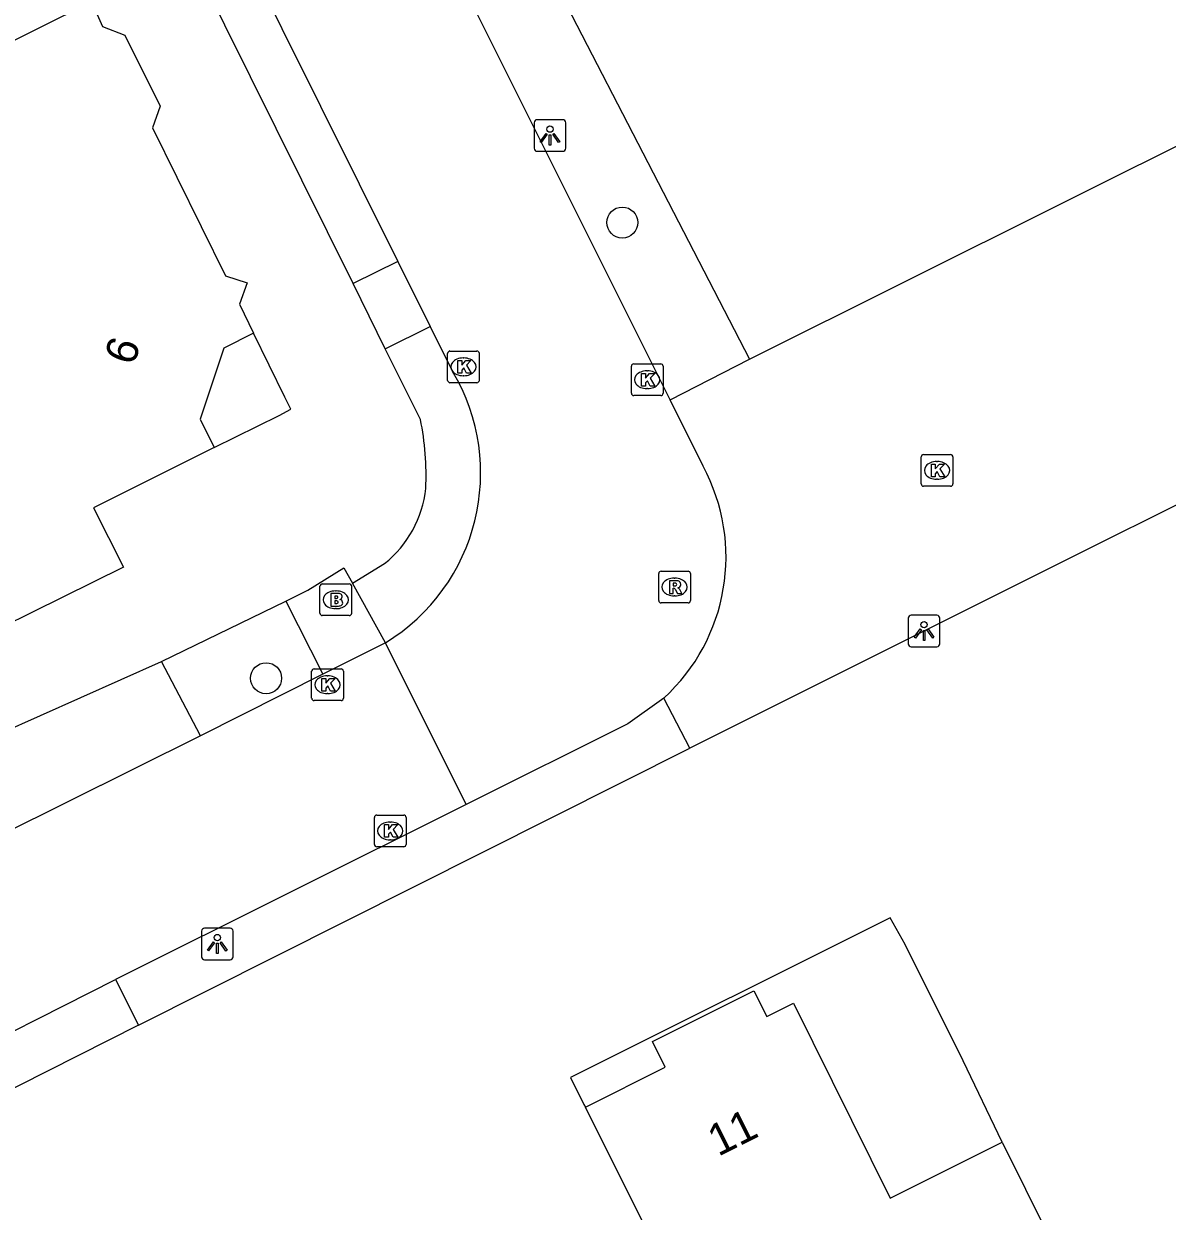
# Model space of a CAD drawing. Extents: x 157321 to 158827, y 386650 to 388532.
# Drawn here: x 158426.42 to 158462.52, y 387064.32 to 387101.82 of the extents above; entities that cross this region are included whole.
import ezdxf

# ---------------------------------------------------------------- set-up
doc = ezdxf.new("R2010")
doc.units = 0
for name, color, linetype in [('IMGEO_Berm_groen', 7, 'Continuous'), ('IMGEO_Boom', 7, 'Continuous'), ('IMGEO_Brandkraan', 7, 'Continuous'), ('IMGEO_Groenvoorziening', 7, 'Continuous'), ('IMGEO_Kolk', 7, 'Continuous'), ('IMGEO_Lichtpunt', 7, 'Continuous'), ('IMGEO_Pand', 7, 'Continuous'), ('IMGEO_Pand_nummerreeks', 7, 'Continuous'), ('IMGEO_Pand_overbouw', 7, 'Continuous'), ('IMGEO_Rijbaan_lokaal_gesloten', 7, 'Continuous'), ('IMGEO_Rijbaan_lokaal_open', 7, 'Continuous'), ('IMGEO_Rioolput', 7, 'Continuous'), ('IMGEO_Voetpad_open', 7, 'Continuous')]:
    doc.layers.add(name, color=color, linetype=linetype)

msp = doc.modelspace()

# ---------------------------------------------------------------- linework, layer by layer
at = {"layer": 'IMGEO_Berm_groen'}
for points in [[(158436.812, 387093.611), (158427.077, 387113.219)], [(158440.354, 387108.607), (158449.333, 387091.231)], [(158438.94, 387089.323), (158437.832, 387091.557)], [(158436.793, 387084.15), (158437.805, 387084.772)], [(158430.765, 387081.685), (158434.689, 387083.589)]]:
    msp.add_lwpolyline(points, dxfattribs=at)
for centre, radius, start, end in [((158430.557, 387087.585), 8.562, 357.0663, 11.711), ((158435.648, 387087.499), 3.477, 308.3474, 354.1886)]:
    msp.add_arc(centre, radius, start, end, dxfattribs=at)
at = {"layer": 'IMGEO_Boom'}
for centre in [(158445.315, 387095.541), (158434.067, 387081.151)]:
    msp.add_circle(centre, 0.489, dxfattribs=at)
at = {"layer": 'IMGEO_Brandkraan'}
for p, q in [((158435.843, 387084.129), (158436.695, 387084.129)), ((158435.768, 387083.203), (158435.768, 387084.055)), ((158436.256, 387083.909), (158436.281, 387083.909)), ((158436.769, 387084.055), (158436.769, 387083.203)), ((158436.695, 387083.129), (158435.843, 387083.129)), ((158436.279, 387083.349), (158436.254, 387083.349))]:
    msp.add_line(p, q, dxfattribs=at)
for points in [[(158435.843, 387084.129), (158436.695, 387084.129)], [(158435.768, 387083.203), (158435.768, 387084.055)], [(158436.116, 387083.829), (158436.116, 387083.429), (158436.329, 387083.429)], [(158436.347, 387083.829), (158436.116, 387083.829)], [(158436.295, 387083.748), (158436.241, 387083.748), (158436.241, 387083.672)], [(158436.769, 387084.055), (158436.769, 387083.203)], [(158436.241, 387083.672), (158436.294, 387083.672)], [(158436.303, 387083.596), (158436.241, 387083.596), (158436.241, 387083.515)], [(158436.241, 387083.515), (158436.303, 387083.515)], [(158436.695, 387083.129), (158435.843, 387083.129)]]:
    msp.add_lwpolyline(points, dxfattribs=at)
for centre, radius, start, end in [((158435.845, 387084.053), 0.0765, 91.552, 178.448), ((158435.845, 387084.053), 0.0765, 91.552, 178.448), ((158436.693, 387084.053), 0.0765, 1.552, 88.448), ((158436.693, 387084.053), 0.0765, 1.552, 88.448), ((158436.296, 387083.71), 0.0379, 267.8285, 90.9355), ((158436.351, 387083.684), 0.145, 59.4692, 91.5367), ((158436.376, 387083.731), 0.0922, 285.5137, 58.1501), ((158436.304, 387083.555), 0.0404, 269.8759, 90.5077), ((158436.335, 387083.68), 0.251, 268.6676, 293.5347), ((158436.381, 387083.539), 0.105, 301.3115, 78.989), ((158435.845, 387083.205), 0.0765, 181.552, 268.448), ((158435.845, 387083.205), 0.0765, 181.552, 268.448), ((158436.693, 387083.205), 0.0765, 271.552, 358.448), ((158436.693, 387083.205), 0.0765, 271.552, 358.448)]:
    msp.add_arc(centre, radius, start, end, dxfattribs=at)
for centre, major_axis, ratio, start_param, end_param in [((158436.255, 387083.629), (-0.387, 0.002), 0.722429, 4.712389, 7.853982), ((158436.28, 387083.629), (-0.39, 0.002), 0.717154, 1.570796, 4.712389)]:
    msp.add_ellipse(centre, major_axis=major_axis, ratio=ratio, start_param=start_param, end_param=end_param, dxfattribs=at)
at = {"layer": 'IMGEO_Groenvoorziening'}
msp.add_lwpolyline([(158430.038, 387070.193), (158447.45, 387078.94)], dxfattribs=at)
at = {"layer": 'IMGEO_Kolk'}
for p, q in [((158439.799, 387090.558), (158439.799, 387091.41)), ((158439.874, 387091.484), (158440.726, 387091.484)), ((158440.287, 387091.264), (158440.312, 387091.264)), ((158440.8, 387091.41), (158440.8, 387090.558)), ((158445.6, 387090.151), (158445.6, 387091.003)), ((158445.675, 387091.077), (158446.527, 387091.077)), ((158446.601, 387091.003), (158446.601, 387090.151)), ((158440.31, 387090.704), (158440.285, 387090.704)), ((158446.088, 387090.857), (158446.113, 387090.857)), ((158440.726, 387090.484), (158439.874, 387090.484)), ((158446.111, 387090.297), (158446.086, 387090.297)), ((158446.527, 387090.077), (158445.675, 387090.077)), ((158454.751, 387087.288), (158454.751, 387088.14)), ((158454.826, 387088.214), (158455.678, 387088.214)), ((158455.239, 387087.994), (158455.264, 387087.994)), ((158455.752, 387088.14), (158455.752, 387087.288)), ((158455.678, 387087.214), (158454.826, 387087.214)), ((158455.262, 387087.434), (158455.237, 387087.434)), ((158435.506, 387080.52), (158435.506, 387081.372)), ((158435.581, 387081.446), (158436.433, 387081.446)), ((158435.994, 387081.226), (158436.019, 387081.226)), ((158436.507, 387081.372), (158436.507, 387080.52)), ((158436.433, 387080.446), (158435.581, 387080.446)), ((158436.017, 387080.666), (158435.992, 387080.666)), ((158437.486, 387075.905), (158437.486, 387076.757)), ((158437.561, 387076.831), (158438.413, 387076.831)), ((158438.487, 387076.757), (158438.487, 387075.905)), ((158437.974, 387076.611), (158437.999, 387076.611)), ((158437.997, 387076.051), (158437.972, 387076.051)), ((158438.413, 387075.831), (158437.561, 387075.831))]:
    msp.add_line(p, q, dxfattribs=at)
for points in [[(158439.799, 387090.558), (158439.799, 387091.41)], [(158439.874, 387091.484), (158440.726, 387091.484)], [(158440.8, 387091.41), (158440.8, 387090.558)], [(158440.12, 387091.184), (158440.243, 387091.184), (158440.243, 387091.033), (158440.373, 387091.184), (158440.537, 387091.184), (158440.391, 387091.033), (158440.544, 387090.784), (158440.392, 387090.784), (158440.307, 387090.948), (158440.243, 387090.881), (158440.243, 387090.784), (158440.12, 387090.784), (158440.12, 387091.184)], [(158445.6, 387090.151), (158445.6, 387091.003)], [(158445.675, 387091.077), (158446.527, 387091.077)], [(158446.601, 387091.003), (158446.601, 387090.151)], [(158445.921, 387090.777), (158446.044, 387090.777), (158446.044, 387090.626), (158446.174, 387090.777), (158446.338, 387090.777), (158446.192, 387090.626), (158446.345, 387090.377), (158446.193, 387090.377), (158446.108, 387090.541), (158446.044, 387090.474), (158446.044, 387090.377), (158445.921, 387090.377), (158445.921, 387090.777)], [(158440.726, 387090.484), (158439.874, 387090.484)], [(158446.527, 387090.077), (158445.675, 387090.077)], [(158454.751, 387087.288), (158454.751, 387088.14)], [(158454.826, 387088.214), (158455.678, 387088.214)], [(158455.072, 387087.914), (158455.195, 387087.914), (158455.195, 387087.763), (158455.325, 387087.914), (158455.489, 387087.914), (158455.343, 387087.763), (158455.496, 387087.514), (158455.344, 387087.514), (158455.259, 387087.678), (158455.195, 387087.611), (158455.195, 387087.514), (158455.072, 387087.514), (158455.072, 387087.914)], [(158455.752, 387088.14), (158455.752, 387087.288)], [(158455.678, 387087.214), (158454.826, 387087.214)], [(158435.506, 387080.52), (158435.506, 387081.372)], [(158435.581, 387081.446), (158436.433, 387081.446)], [(158435.827, 387081.146), (158435.95, 387081.146), (158435.95, 387080.995), (158436.08, 387081.146), (158436.244, 387081.146), (158436.098, 387080.995), (158436.251, 387080.746), (158436.099, 387080.746), (158436.014, 387080.91), (158435.95, 387080.843), (158435.95, 387080.746), (158435.827, 387080.746), (158435.827, 387081.146)], [(158436.507, 387081.372), (158436.507, 387080.52)], [(158436.433, 387080.446), (158435.581, 387080.446)], [(158437.486, 387075.905), (158437.486, 387076.757)], [(158437.561, 387076.831), (158438.413, 387076.831)], [(158438.487, 387076.757), (158438.487, 387075.905)], [(158437.807, 387076.531), (158437.93, 387076.531), (158437.93, 387076.38), (158438.06, 387076.531), (158438.224, 387076.531), (158438.078, 387076.38), (158438.231, 387076.131), (158438.079, 387076.131), (158437.994, 387076.295), (158437.93, 387076.228), (158437.93, 387076.131), (158437.807, 387076.131), (158437.807, 387076.531)], [(158438.413, 387075.831), (158437.561, 387075.831)]]:
    msp.add_lwpolyline(points, dxfattribs=at)
for centre, start, end in [((158439.876, 387091.408), 91.552, 178.448), ((158439.876, 387091.408), 91.552, 178.448), ((158440.724, 387091.408), 1.552, 88.448), ((158440.724, 387091.408), 1.552, 88.448), ((158445.677, 387091.001), 91.552, 178.448), ((158445.677, 387091.001), 91.552, 178.448), ((158446.525, 387091.001), 1.552, 88.448), ((158446.525, 387091.001), 1.552, 88.448), ((158439.876, 387090.56), 181.552, 268.448), ((158439.876, 387090.56), 181.552, 268.448), ((158440.724, 387090.56), 271.552, 358.448), ((158440.724, 387090.56), 271.552, 358.448), ((158445.677, 387090.153), 181.552, 268.448), ((158445.677, 387090.153), 181.552, 268.448), ((158446.525, 387090.153), 271.552, 358.448), ((158446.525, 387090.153), 271.552, 358.448), ((158454.828, 387088.138), 91.552, 178.448), ((158454.828, 387088.138), 91.552, 178.448), ((158455.676, 387088.138), 1.552, 88.448), ((158455.676, 387088.138), 1.552, 88.448), ((158454.828, 387087.29), 181.552, 268.448), ((158454.828, 387087.29), 181.552, 268.448), ((158455.676, 387087.29), 271.552, 358.448), ((158455.676, 387087.29), 271.552, 358.448), ((158435.583, 387081.37), 91.552, 178.448), ((158435.583, 387081.37), 91.552, 178.448), ((158436.431, 387081.37), 1.552, 88.448), ((158436.431, 387081.37), 1.552, 88.448), ((158435.583, 387080.522), 181.552, 268.448), ((158435.583, 387080.522), 181.552, 268.448), ((158436.431, 387080.522), 271.552, 358.448), ((158436.431, 387080.522), 271.552, 358.448), ((158437.563, 387076.755), 91.552, 178.448), ((158437.563, 387076.755), 91.552, 178.448), ((158438.411, 387076.755), 1.552, 88.448), ((158438.411, 387076.755), 1.552, 88.448), ((158437.563, 387075.907), 181.552, 268.448), ((158437.563, 387075.907), 181.552, 268.448), ((158438.411, 387075.907), 271.552, 358.448), ((158438.411, 387075.907), 271.552, 358.448)]:
    msp.add_arc(centre, 0.0765, start, end, dxfattribs=at)
for centre, major_axis, ratio, start_param, end_param in [((158440.286, 387090.984), (-0.387, 0.002), 0.722429, 4.712389, 7.853982), ((158440.311, 387090.984), (-0.39, 0.002), 0.717154, 1.570796, 4.712389), ((158446.087, 387090.577), (-0.387, 0.002), 0.722429, 4.712389, 7.853982), ((158446.112, 387090.577), (-0.39, 0.002), 0.717154, 1.570796, 4.712389), ((158455.238, 387087.714), (-0.387, 0.002), 0.722429, 4.712389, 7.853982), ((158455.263, 387087.714), (-0.39, 0.002), 0.717154, 1.570796, 4.712389), ((158435.993, 387080.946), (-0.387, 0.002), 0.722429, 4.712389, 7.853982), ((158436.018, 387080.946), (-0.39, 0.002), 0.717154, 1.570796, 4.712389), ((158437.973, 387076.331), (-0.387, 0.002), 0.722429, 4.712389, 7.853982), ((158437.998, 387076.331), (-0.39, 0.002), 0.717154, 1.570796, 4.712389)]:
    msp.add_ellipse(centre, major_axis=major_axis, ratio=ratio, start_param=start_param, end_param=end_param, dxfattribs=at)
at = {"layer": 'IMGEO_Lichtpunt'}
for p, q in [((158443.434, 387098.787), (158442.626, 387098.787)), ((158443.434, 387098.787), (158442.626, 387098.787)), ((158442.532, 387098.692), (158442.532, 387097.885)), ((158442.532, 387098.692), (158442.532, 387097.885)), ((158443.528, 387097.885), (158443.528, 387098.692)), ((158443.528, 387097.885), (158443.528, 387098.692)), ((158442.626, 387097.791), (158443.434, 387097.791)), ((158442.626, 387097.791), (158443.434, 387097.791)), ((158454.344, 387083.047), (158454.344, 387082.24)), ((158454.344, 387083.047), (158454.344, 387082.24)), ((158455.246, 387083.142), (158454.438, 387083.142)), ((158455.246, 387083.142), (158454.438, 387083.142)), ((158455.34, 387082.24), (158455.34, 387083.047)), ((158455.34, 387082.24), (158455.34, 387083.047)), ((158454.438, 387082.146), (158455.246, 387082.146)), ((158454.438, 387082.146), (158455.246, 387082.146)), ((158432.931, 387073.261), (158432.123, 387073.261)), ((158432.931, 387073.261), (158432.123, 387073.261)), ((158432.029, 387073.166), (158432.029, 387072.359)), ((158432.029, 387073.166), (158432.029, 387072.359)), ((158433.025, 387072.359), (158433.025, 387073.166)), ((158433.025, 387072.359), (158433.025, 387073.166)), ((158432.123, 387072.265), (158432.931, 387072.265)), ((158432.123, 387072.265), (158432.931, 387072.265))]:
    msp.add_line(p, q, dxfattribs=at)
for points in [[(158442.906, 387098.356), (158442.945, 387098.328), (158442.757, 387098.066), (158442.719, 387098.093), (158442.906, 387098.356)], [(158443.008, 387098.308), (158443.055, 387098.308), (158443.055, 387097.986), (158443.008, 387097.986), (158443.008, 387098.308)], [(158443.118, 387098.328), (158443.156, 387098.355), (158443.343, 387098.093), (158443.304, 387098.065), (158443.118, 387098.328)], [(158454.718, 387082.711), (158454.757, 387082.683), (158454.569, 387082.421), (158454.531, 387082.448), (158454.718, 387082.711)], [(158454.82, 387082.663), (158454.867, 387082.663), (158454.867, 387082.341), (158454.82, 387082.341), (158454.82, 387082.663)], [(158454.93, 387082.683), (158454.968, 387082.71), (158455.155, 387082.448), (158455.116, 387082.42), (158454.93, 387082.683)], [(158432.403, 387072.83), (158432.442, 387072.802), (158432.254, 387072.54), (158432.216, 387072.567), (158432.403, 387072.83)], [(158432.505, 387072.782), (158432.552, 387072.782), (158432.552, 387072.46), (158432.505, 387072.46), (158432.505, 387072.782)], [(158432.615, 387072.802), (158432.653, 387072.829), (158432.84, 387072.567), (158432.801, 387072.539), (158432.615, 387072.802)]]:
    msp.add_lwpolyline(points, dxfattribs=at)
for centre in [(158443.031, 387098.49), (158454.843, 387082.845), (158432.528, 387072.964)]:
    msp.add_circle(centre, 0.0994, dxfattribs=at)
for centre, start, end in [((158442.626, 387098.692), 90, 180), ((158442.626, 387098.692), 90, 180), ((158443.434, 387098.692), 0, 90), ((158443.434, 387098.692), 0, 90), ((158442.626, 387097.885), 180, 270), ((158442.626, 387097.885), 180, 270), ((158443.434, 387097.885), 270, 0), ((158443.434, 387097.885), 270, 360), ((158454.438, 387083.047), 90, 180), ((158454.438, 387083.047), 90, 180), ((158455.246, 387083.047), 0, 90), ((158455.246, 387083.047), 0, 90), ((158454.438, 387082.24), 180, 270), ((158454.438, 387082.24), 180, 270), ((158455.246, 387082.24), 270, 0), ((158455.246, 387082.24), 270, 360), ((158432.123, 387073.166), 90, 180), ((158432.123, 387073.166), 90, 180), ((158432.931, 387073.166), 0, 90), ((158432.931, 387073.166), 0, 90), ((158432.123, 387072.359), 180, 270), ((158432.123, 387072.359), 180, 270), ((158432.931, 387072.359), 270, 0), ((158432.931, 387072.359), 270, 360)]:
    msp.add_arc(centre, 0.0946, start, end, dxfattribs=at)
at = {"layer": 'IMGEO_Pand'}
for points in [[(158423.532, 387104.204), (158425.199, 387100.845), (158428.558, 387102.511), (158428.906, 387101.727), (158429.607, 387101.455), (158430.726, 387099.219), (158430.476, 387098.535), (158432.789, 387093.861), (158433.471, 387093.637), (158433.225, 387092.962), (158433.67, 387092.045), (158432.735, 387091.577), (158431.985, 387089.333), (158432.432, 387088.438), (158428.621, 387086.535), (158429.561, 387084.659), (158422.829, 387081.328), (158421.898, 387083.215), (158419.652, 387082.106), (158417.439, 387086.59), (158416.061, 387089.383), (158422.08, 387092.354), (158417.639, 387101.32)], [(158461.331, 387058.419), (158454.596, 387055.083), (158452.609, 387059.057), (158449.26, 387057.383), (158446.384, 387063.135), (158444.148, 387067.607), (158446.673, 387068.87), (158446.266, 387069.684), (158449.468, 387071.285), (158449.875, 387070.471), (158450.715, 387070.891), (158453.767, 387064.736), (158457.304, 387066.502), (158459.534, 387062.027), (158461.331, 387058.419)]]:
    msp.add_lwpolyline(points, dxfattribs=at)
at = {"layer": 'IMGEO_Pand_overbouw'}
for points in [[(158433.67, 387092.045), (158432.735, 387091.577), (158431.985, 387089.333), (158432.432, 387088.438), (158434.479, 387089.45), (158434.845, 387089.651), (158434.654, 387090.028)], [(158457.304, 387066.502), (158456.081, 387069.07), (158455.776, 387069.689), (158454.555, 387072.119), (158454.247, 387072.747), (158453.774, 387073.588), (158443.678, 387068.547), (158444.103, 387067.696), (158444.148, 387067.607), (158446.673, 387068.87), (158446.266, 387069.684), (158449.468, 387071.285), (158449.875, 387070.471), (158450.715, 387070.891), (158453.767, 387064.736)]]:
    msp.add_lwpolyline(points, close=True, dxfattribs=at)
at = {"layer": 'IMGEO_Rijbaan_lokaal_gesloten'}
for points in [[(158428.457, 387113.939), (158438.227, 387094.315)], [(158446.823, 387089.94), (158438.351, 387106.901)], [(158438.227, 387094.315), (158439.249, 387092.263)], [(158439.249, 387092.263), (158439.958, 387090.84)], [(158447.864, 387087.844), (158446.823, 387089.94)], [(158437.835, 387082.27), (158435.854, 387081.276)], [(158440.383, 387077.163), (158437.835, 387082.27)], [(158435.854, 387081.276), (158431.993, 387079.333)], [(158446.623, 387080.526), (158445.488, 387079.71), (158440.383, 387077.163)], [(158431.993, 387079.333), (158425.687, 387076.2)], [(158440.383, 387077.163), (158429.312, 387071.639)], [(158423.604, 387068.756), (158429.312, 387071.639)]]:
    msp.add_lwpolyline(points, dxfattribs=at)
for centre, radius, start, end in [((158434.562, 387087.629), 6.279, 301.4164, 30.7567), ((158442.563, 387084.979), 6.026, 312.3572, 28.3933)]:
    msp.add_arc(centre, radius, start, end, dxfattribs=at)
at = {"layer": 'IMGEO_Rijbaan_lokaal_open'}
for points in [[(158485.075, 387109.063), (158485.194, 387109.122), (158491.963, 387106.79), (158486.225, 387090.168), (158476.616, 387093.495), (158459.721, 387085.078), (158447.45, 387078.94)], [(158449.333, 387091.231), (158469.058, 387101.072)], [(158446.823, 387089.94), (158449.333, 387091.231)], [(158447.45, 387078.94), (158446.623, 387080.526)]]:
    msp.add_lwpolyline(points, dxfattribs=at)
at = {"layer": 'IMGEO_Rioolput'}
for p, q in [((158446.538, 387084.532), (158447.39, 387084.532)), ((158446.463, 387083.606), (158446.463, 387084.458)), ((158446.951, 387084.312), (158446.976, 387084.312)), ((158447.464, 387084.458), (158447.464, 387083.606)), ((158446.974, 387083.752), (158446.949, 387083.752)), ((158447.39, 387083.532), (158446.538, 387083.532))]:
    msp.add_line(p, q, dxfattribs=at)
for points in [[(158446.538, 387084.532), (158447.39, 387084.532)], [(158446.463, 387083.606), (158446.463, 387084.458)], [(158447.052, 387084.23), (158446.8, 387084.232), (158446.8, 387083.832)], [(158446.978, 387084.151), (158446.924, 387084.151), (158446.924, 387084.07)], [(158447.464, 387084.458), (158447.464, 387083.606)], [(158446.8, 387083.832), (158446.924, 387083.832), (158446.924, 387083.994), (158446.935, 387083.994)], [(158446.924, 387084.07), (158446.976, 387084.07)], [(158446.982, 387083.965), (158447.053, 387083.832), (158447.193, 387083.832), (158447.128, 387083.958)], [(158447.39, 387083.532), (158446.538, 387083.532)]]:
    msp.add_lwpolyline(points, dxfattribs=at)
for centre, radius, start, end in [((158446.54, 387084.456), 0.0765, 91.552, 178.448), ((158446.54, 387084.456), 0.0765, 91.552, 178.448), ((158447.388, 387084.456), 0.0765, 1.552, 88.448), ((158447.388, 387084.456), 0.0765, 1.552, 88.448), ((158446.984, 387084.055), 0.0964, 77.0061, 93.1865), ((158446.998, 387084.112), 0.0378, 276.6634, 79.6772), ((158447.051, 387084.12), 0.109, 350.3612, 89.416), ((158446.934, 387083.941), 0.0533, 26.0293, 88.6989), ((158446.96, 387084.259), 0.19, 274.7715, 282.9687), ((158447.049, 387084.12), 0.112, 277.5842, 350.9817), ((158447.033, 387083.905), 0.108, 29.5134, 73.7905), ((158446.54, 387083.608), 0.0765, 181.552, 268.448), ((158446.54, 387083.608), 0.0765, 181.552, 268.448), ((158447.388, 387083.608), 0.0765, 271.552, 358.448), ((158447.388, 387083.608), 0.0765, 271.552, 358.448)]:
    msp.add_arc(centre, radius, start, end, dxfattribs=at)
for centre, major_axis, ratio, start_param, end_param in [((158446.95, 387084.032), (-0.387, 0.002), 0.722429, 4.712389, 7.853982), ((158446.975, 387084.032), (-0.39, 0.002), 0.717154, 1.570796, 4.712389)]:
    msp.add_ellipse(centre, major_axis=major_axis, ratio=ratio, start_param=start_param, end_param=end_param, dxfattribs=at)
at = {"layer": 'IMGEO_Voetpad_open'}
for points in [[(158438.227, 387094.315), (158436.812, 387093.611)], [(158437.832, 387091.557), (158436.812, 387093.611)], [(158437.832, 387091.557), (158439.249, 387092.263)], [(158434.689, 387083.589), (158435.387, 387083.928), (158436.524, 387084.635), (158436.793, 387084.15)], [(158437.835, 387082.27), (158436.793, 387084.15)], [(158434.689, 387083.589), (158435.854, 387081.276)], [(158424.39, 387078.844), (158430.765, 387081.685)], [(158431.993, 387079.333), (158430.765, 387081.685)], [(158429.312, 387071.639), (158430.038, 387070.193)], [(158430.038, 387070.193), (158424.326, 387067.316)]]:
    msp.add_lwpolyline(points, dxfattribs=at)

# ---------------------------------------------------------------- texts
at = {"layer": 'IMGEO_Pand_nummerreeks'}
for s, rotation, p in [('6', 71.5191, (158429.883, 387090.993)), ('11', 26.5685, (158448.343, 387066.037))]:
    msp.add_text(s, height=1, rotation=rotation, dxfattribs=at).set_placement(p)

doc.saveas('drawing.dxf')
